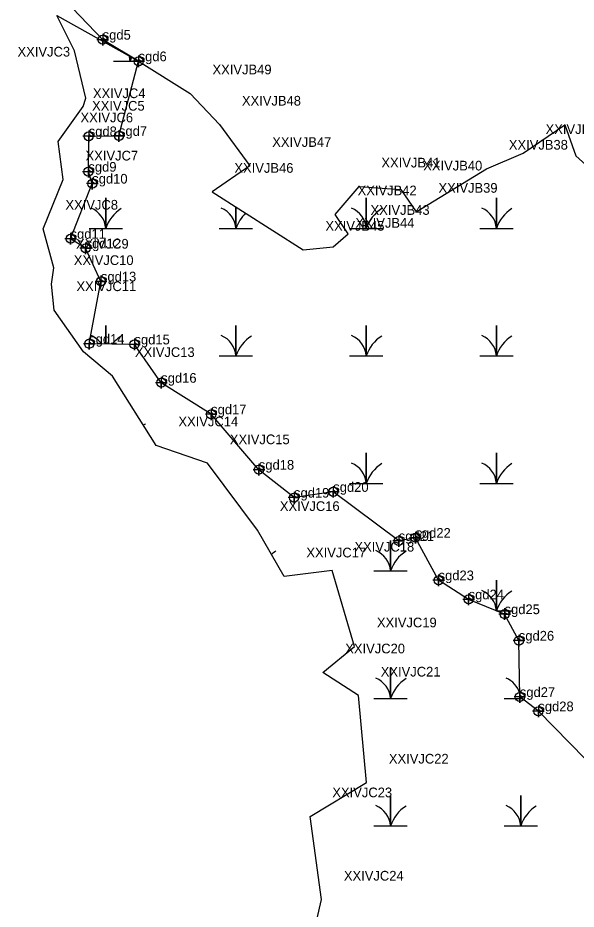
# Model space of a CAD drawing. Extents: x 2071991 to 2268989, y 436479 to 469629.
# Drawn here: x 2263157.3 to 2263445.4, y 442181.7 to 442641.7 of the extents above; entities that cross this region are included whole.
import ezdxf

# ---------------------------------------------------------------- set-up
doc = ezdxf.new("R2010")
doc.units = 0
for name, color, linetype in [('Exist Environmental Wetland Boundary', 7, 'Continuous'), ('Exist Environmental Wetland Boundary Cogo Comment', 7, 'Continuous'), ('Exist Hydro Jurisdictional Stream or Body of Water NEU Mitigable', 7, 'Continuous'), ('Exist Hydro Jurisdictional Stream or Body of Water NEU Mitigable Cogo Comment', 7, 'Continuous'), ('Exist Hydro Jurisdictional Stream or Body of Water NEU Mitigable Cogo Point CELL', 7, 'Continuous'), ('Exist Hydro Swamp or Marsh', 7, 'Continuous')]:
    doc.layers.add(name, color=color, linetype=linetype)

msp = doc.modelspace()

# ---------------------------------------------------------------- linework, layer by layer
at = {"layer": 'Exist Environmental Wetland Boundary'}
for points in [[(2263305.96, 442151.47), (2263314.06, 442186.63), (2263308.1, 442229.61), (2263337.27, 442247.02), (2263333.08, 442291.93), (2263314.75, 442303.87), (2263331.11, 442317.31), (2263319.51, 442356.42), (2263294.7, 442353.4), (2263281.02, 442377.34), (2263255.23, 442411.81), (2263228.67, 442421.02), (2263206.21, 442456.82), (2263191.17, 442469.24), (2263176.05, 442490.8), (2263174.68, 442504.28), (2263175.87, 442512.74), (2263170.37, 442532.86), (2263180.75, 442558.21), (2263178.14, 442577.9), (2263191.02, 442595.84), (2263192.42, 442600.14), (2263186.56, 442624.69), (2263177.46, 442642.93), (2263219.65, 442619.26)], [(2263219.65, 442619.26), (2263246.26, 442602.65), (2263261.44, 442586.54), (2263277.08, 442565.24), (2263257.55, 442551.85), (2263304.53, 442521.97), (2263320, 442523.53), (2263327.82, 442530.17), (2263321.14, 442540.25), (2263333.41, 442554.6), (2263354.99, 442553.06), (2263362.88, 442541.58), (2263399.18, 442563.81), (2263418.15, 442571.91), (2263439.54, 442586.49), (2263445.26, 442570.44), (2263452.16, 442564.27)]]:
    msp.add_lwpolyline(points, dxfattribs=at)
at = {"layer": 'Exist Hydro Jurisdictional Stream or Body of Water NEU Mitigable'}
msp.add_lwpolyline([(2263450.02, 442259.32), (2263425.93, 442283.85), (2263416.37, 442291.22), (2263415.86, 442320.31), (2263408.5, 442333.96), (2263389.96, 442341.59), (2263374.45, 442351.45), (2263362.51, 442373.37), (2263353.9, 442371.72), (2263320.1, 442397.07), (2263299.85, 442394.07), (2263281.69, 442408.5), (2263257.08, 442437.09), (2263231.33, 442453.36), (2263217.51, 442473.14), (2263194.13, 442473.46), (2263200.21, 442505.64), (2263192.3, 442522.77), (2263184.54, 442527.66), (2263195.72, 442556.14), (2263193.73, 442562.27), (2263193.91, 442580.58), (2263209.51, 442580.76), (2263219.65, 442619.26), (2263201.1, 442630.39), (2263185.52, 442646.71)], dxfattribs=at)
at = {"layer": 'Exist Hydro Jurisdictional Stream or Body of Water NEU Mitigable Cogo Point CELL'}
for points in [[(2263201.1, 442633.39), (2263201.1, 442627.39), (2263201.1, 442630.39), (2263204.1, 442630.39), (2263198.1, 442630.39)], [(2263219.65, 442622.26), (2263219.65, 442616.26), (2263219.65, 442619.26), (2263222.65, 442619.26), (2263216.65, 442619.26)], [(2263193.91, 442583.58), (2263193.91, 442577.58), (2263193.91, 442580.58), (2263196.91, 442580.58), (2263190.91, 442580.58)], [(2263209.51, 442583.76), (2263209.51, 442577.76), (2263209.51, 442580.76), (2263212.51, 442580.76), (2263206.51, 442580.76)], [(2263193.73, 442565.27), (2263193.73, 442559.27), (2263193.73, 442562.27), (2263196.73, 442562.27), (2263190.73, 442562.27)], [(2263195.72, 442559.14), (2263195.72, 442553.14), (2263195.72, 442556.14), (2263198.72, 442556.14), (2263192.72, 442556.14)], [(2263184.54, 442530.66), (2263184.54, 442524.66), (2263184.54, 442527.66), (2263187.54, 442527.66), (2263181.54, 442527.66)], [(2263192.3, 442525.77), (2263192.3, 442519.77), (2263192.3, 442522.77), (2263195.3, 442522.77), (2263189.3, 442522.77)], [(2263200.21, 442508.64), (2263200.21, 442502.64), (2263200.21, 442505.64), (2263203.21, 442505.64), (2263197.21, 442505.64)], [(2263194.13, 442476.46), (2263194.13, 442470.46), (2263194.13, 442473.46), (2263197.13, 442473.46), (2263191.13, 442473.46)], [(2263217.51, 442476.14), (2263217.51, 442470.14), (2263217.51, 442473.14), (2263220.51, 442473.14), (2263214.51, 442473.14)], [(2263231.33, 442456.36), (2263231.33, 442450.36), (2263231.33, 442453.36), (2263234.33, 442453.36), (2263228.33, 442453.36)], [(2263257.08, 442440.09), (2263257.08, 442434.09), (2263257.08, 442437.09), (2263260.08, 442437.09), (2263254.08, 442437.09)], [(2263281.69, 442411.5), (2263281.69, 442405.5), (2263281.69, 442408.5), (2263284.69, 442408.5), (2263278.69, 442408.5)], [(2263320.1, 442400.07), (2263320.1, 442394.07), (2263320.1, 442397.07), (2263323.1, 442397.07), (2263317.1, 442397.07)], [(2263299.85, 442397.07), (2263299.85, 442391.07), (2263299.85, 442394.07), (2263302.85, 442394.07), (2263296.85, 442394.07)], [(2263362.51, 442376.37), (2263362.51, 442370.37), (2263362.51, 442373.37), (2263365.51, 442373.37), (2263359.51, 442373.37)], [(2263353.9, 442374.72), (2263353.9, 442368.72), (2263353.9, 442371.72), (2263356.9, 442371.72), (2263350.9, 442371.72)], [(2263374.45, 442354.45), (2263374.45, 442348.45), (2263374.45, 442351.45), (2263377.45, 442351.45), (2263371.45, 442351.45)], [(2263389.96, 442344.59), (2263389.96, 442338.59), (2263389.96, 442341.59), (2263392.96, 442341.59), (2263386.96, 442341.59)], [(2263408.5, 442336.96), (2263408.5, 442330.96), (2263408.5, 442333.96), (2263411.5, 442333.96), (2263405.5, 442333.96)], [(2263415.86, 442323.31), (2263415.86, 442317.31), (2263415.86, 442320.31), (2263418.86, 442320.31), (2263412.86, 442320.31)], [(2263416.37, 442294.22), (2263416.37, 442288.22), (2263416.37, 442291.22), (2263419.37, 442291.22), (2263413.37, 442291.22)], [(2263425.93, 442286.85), (2263425.93, 442280.85), (2263425.93, 442283.85), (2263428.93, 442283.85), (2263422.93, 442283.85)]]:
    msp.add_lwpolyline(points, dxfattribs=at)
for centre in [(2263201.1, 442630.39), (2263219.65, 442619.26), (2263193.91, 442580.58), (2263209.51, 442580.76), (2263193.73, 442562.27), (2263195.72, 442556.14), (2263184.54, 442527.66), (2263192.3, 442522.77), (2263200.21, 442505.64), (2263194.13, 442473.46), (2263217.51, 442473.14), (2263231.33, 442453.36), (2263257.08, 442437.09), (2263281.69, 442408.5), (2263320.1, 442397.07), (2263299.85, 442394.07), (2263362.51, 442373.37), (2263353.9, 442371.72), (2263374.45, 442351.45), (2263389.96, 442341.59), (2263408.5, 442333.96), (2263415.86, 442320.31), (2263416.37, 442291.22), (2263425.93, 442283.85)]:
    msp.add_circle(centre, 2.34, dxfattribs=at)
at = {"layer": 'Exist Hydro Swamp or Marsh'}
msp.add_line((2263404.39, 442335.65), (2263412.89, 442335.65), dxfattribs=at)
for points in [[(2263206.63, 442619.36), (2263215.23, 442619.36), (2263215.23, 442621.74)], [(2263215.23, 442621.74), (2263215.23, 442619.36), (2263219.46, 442619.36)], [(2263194.08, 442532.99), (2263202.68, 442532.99), (2263202.68, 442548.77), (2263202.68, 442532.99), (2263211.28, 442532.99)], [(2263328.48, 442532.99), (2263337.08, 442532.99), (2263337.08, 442548.77), (2263337.08, 442532.99), (2263345.69, 442532.99)], [(2263395.69, 442532.99), (2263404.29, 442532.99), (2263404.29, 442548.77), (2263404.29, 442532.99), (2263412.89, 442532.99)], [(2263261.28, 442532.99), (2263269.88, 442532.99), (2263269.88, 442544.01)], [(2263269.88, 442544.01), (2263269.88, 442532.99), (2263278.48, 442532.99)], [(2263202.68, 442473.34), (2263202.68, 442482.99), (2263202.68, 442473.34)], [(2263261.28, 442467.21), (2263269.88, 442467.21), (2263269.88, 442482.99), (2263269.88, 442467.21), (2263278.48, 442467.21)], [(2263328.48, 442467.21), (2263337.08, 442467.21), (2263337.08, 442482.99), (2263337.08, 442467.21), (2263345.69, 442467.21)], [(2263395.69, 442467.21), (2263404.29, 442467.21), (2263404.29, 442482.99), (2263404.29, 442467.21), (2263412.89, 442467.21)], [(2263328.48, 442401.43), (2263337.08, 442401.43), (2263337.08, 442417.21), (2263337.08, 442401.43), (2263345.69, 442401.43)], [(2263395.69, 442401.43), (2263404.29, 442401.43), (2263404.29, 442417.21), (2263404.29, 442401.43), (2263412.89, 442401.43)], [(2263341.04, 442356.24), (2263349.64, 442356.24), (2263349.64, 442372.02), (2263349.64, 442356.24), (2263358.24, 442356.24)], [(2263404.29, 442335.69), (2263404.29, 442351.43), (2263404.29, 442335.69)], [(2263341.04, 442290.46), (2263349.64, 442290.46), (2263349.64, 442306.24), (2263349.64, 442290.46), (2263358.24, 442290.46)], [(2263408.24, 442290.46), (2263416.84, 442290.46), (2263416.84, 442290.86)], [(2263416.84, 442290.86), (2263416.84, 442290.46), (2263417.36, 442290.46)], [(2263341.04, 442224.68), (2263349.64, 442224.68), (2263349.64, 442240.46), (2263349.64, 442224.68), (2263358.24, 442224.68)], [(2263408.24, 442224.68), (2263416.84, 442224.68), (2263416.84, 442240.46), (2263416.84, 442224.68), (2263425.44, 442224.68)]]:
    msp.add_lwpolyline(points, dxfattribs=at)
for centre, radius, start, end in [((2263202.97, 442618.48), 12.3, 4.1403, 16.704), ((2263233.47, 442613.3), 19.22, 155.3912, 161.6222), ((2263190.41, 442532.1), 12.3, 4.1403, 67.535), ((2263220.92, 442526.93), 19.22, 122.1274, 161.6222), ((2263257.62, 442532.1), 12.3, 4.1403, 67.535), ((2263324.82, 442532.1), 12.3, 4.1403, 67.535), ((2263355.33, 442526.93), 19.22, 122.1274, 161.6222), ((2263392.02, 442532.1), 12.3, 4.1403, 67.535), ((2263422.53, 442526.93), 19.22, 122.1274, 161.6222), ((2263288.12, 442526.93), 19.22, 133.6362, 161.6222), ((2263190.41, 442466.32), 12.3, 34.9612, 67.535), ((2263220.92, 442461.15), 19.22, 122.1274, 140.8151), ((2263257.62, 442466.32), 12.3, 4.1403, 67.535), ((2263288.12, 442461.15), 19.22, 122.1274, 161.6222), ((2263324.82, 442466.32), 12.3, 4.1403, 67.535), ((2263355.33, 442461.15), 19.22, 122.1274, 161.6222), ((2263392.02, 442466.32), 12.3, 4.1403, 67.535), ((2263422.53, 442461.15), 19.22, 122.1274, 161.6222), ((2263233.47, 442415.96), 19.22, 122.1274, 126.2336), ((2263324.82, 442400.54), 12.3, 4.1403, 67.535), ((2263355.33, 442395.37), 19.22, 122.1274, 161.6222), ((2263392.02, 442400.54), 12.3, 4.1403, 67.535), ((2263422.53, 442395.37), 19.22, 122.1274, 161.6222), ((2263300.68, 442350.18), 19.22, 122.1274, 130.5165), ((2263337.37, 442355.35), 12.3, 4.1403, 67.535), ((2263367.88, 442350.18), 19.22, 122.1274, 161.6222), ((2263392.02, 442334.76), 12.3, 4.3382, 67.535), ((2263422.53, 442329.59), 19.22, 122.1274, 161.5088), ((2263337.37, 442289.57), 12.3, 4.1403, 67.535), ((2263367.88, 442284.4), 19.22, 122.1274, 161.6222), ((2263404.57, 442289.57), 12.3, 16.939, 67.535), ((2263404.57, 442289.57), 12.3, 4.1403, 6.1543), ((2263435.08, 442284.4), 19.22, 160.6238, 161.6222), ((2263337.37, 442223.79), 12.3, 4.1403, 67.535), ((2263367.88, 442218.62), 19.22, 122.1274, 161.6222), ((2263404.57, 442223.79), 12.3, 4.1403, 67.535), ((2263435.08, 442218.62), 19.22, 122.1274, 161.6222)]:
    msp.add_arc(centre, radius, start, end, dxfattribs=at)

# ---------------------------------------------------------------- texts
at = {"layer": 'Exist Environmental Wetland Boundary Cogo Comment'}
for s, p in [('XXIVJC3 ', (2263157.16, 442621.69)), ('XXIVJB49 ', (2263257.77, 442612.49)), ('XXIVJC4 ', (2263196.08, 442600.23)), ('XXIVJB48 ', (2263272.95, 442596.38)), ('XXIVJC5 ', (2263195.63, 442593.78)), ('XXIVJC6 ', (2263189.65, 442587.74)), ('XXIVJB37 ', (2263429.66, 442581.75)), ('XXIVJB47 ', (2263288.59, 442575.08)), ('XXIVJB38 ', (2263410.69, 442573.66)), ('XXIVJC7 ', (2263192.26, 442568.05)), ('XXIVJB41 ', (2263344.92, 442564.44)), ('XXIVJB46 ', (2263269.06, 442561.7)), ('XXIVJB40 ', (2263366.5, 442562.9)), ('XXIVJB42 ', (2263332.65, 442550.09)), ('XXIVJB39 ', (2263374.39, 442551.42)), ('XXIVJC8 ', (2263181.88, 442542.7)), ('XXIVJB43 ', (2263339.33, 442540.01)), ('XXIVJB45 ', (2263316.04, 442531.81)), ('XXIVJB44 ', (2263331.51, 442533.37)), ('XXIVJC9 ', (2263187.38, 442522.58)), ('XXIVJC10 ', (2263186.19, 442514.12)), ('XXIVJC11 ', (2263187.56, 442500.65)), ('XXIVJC13 ', (2263217.72, 442466.66)), ('XXIVJC14 ', (2263240.18, 442430.86)), ('XXIVJC16 ', (2263292.53, 442387.19)), ('XXIVJC18 ', (2263331.02, 442366.26)), ('XXIVJC17 ', (2263306.21, 442363.24)), ('XXIVJC19 ', (2263342.62, 442327.15)), ('XXIVJC20 ', (2263326.26, 442313.72)), ('XXIVJC21 ', (2263344.59, 442301.77)), ('XXIVJC22 ', (2263348.78, 442256.86)), ('XXIVJC23 ', (2263319.61, 442239.46)), ('XXIVJC24 ', (2263325.57, 442196.47))]:
    msp.add_text(s, height=5, dxfattribs=at).set_placement(p)
at = {"layer": 'Exist Hydro Jurisdictional Stream or Body of Water NEU Mitigable Cogo Comment'}
for s, p in [('sgd5', (2263201.1, 442630.39)), ('sgd6', (2263219.65, 442619.26)), ('sgd8', (2263193.91, 442580.58)), ('sgd7', (2263209.51, 442580.76)), ('sgd9', (2263193.73, 442562.27)), ('sgd10', (2263195.72, 442556.14)), ('sgd11', (2263184.54, 442527.66)), ('sgd12', (2263192.3, 442522.77)), ('sgd13', (2263200.21, 442505.64)), ('sgd14', (2263194.13, 442473.46)), ('sgd15', (2263217.51, 442473.14)), ('sgd16', (2263231.33, 442453.36)), ('sgd17', (2263257.08, 442437.09)), ('XXIVJC15 ', (2263266.74, 442421.65)), ('sgd18', (2263281.69, 442408.5)), ('sgd19', (2263299.85, 442394.07)), ('sgd20', (2263320.1, 442397.07)), ('sgd21', (2263353.9, 442371.72)), ('sgd22', (2263362.51, 442373.37)), ('sgd23', (2263374.45, 442351.45)), ('sgd24', (2263389.96, 442341.59)), ('sgd25', (2263408.5, 442333.96)), ('sgd26', (2263415.86, 442320.31)), ('sgd27', (2263416.37, 442291.22)), ('sgd28', (2263425.93, 442283.85))]:
    msp.add_text(s, height=5, dxfattribs=at).set_placement(p)

doc.saveas('drawing.dxf')
